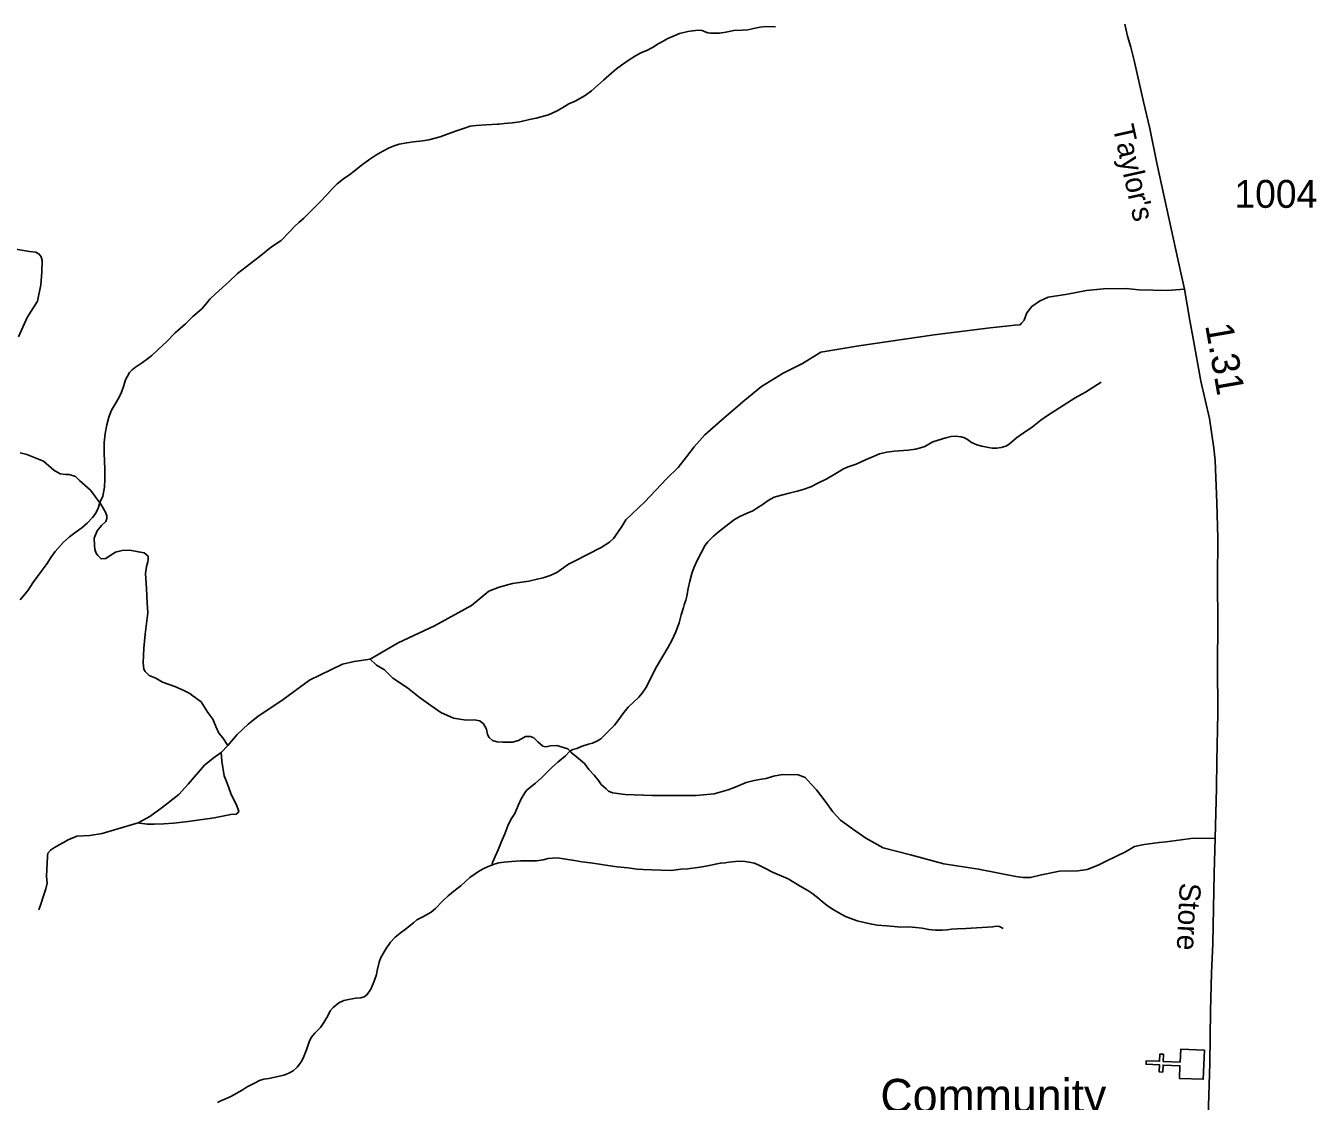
# Model space of a CAD drawing. Extents: x 2220236 to 2384410, y 720751 to 894131.
# Drawn here: x 2289365 to 2295161, y 869431 to 874259 of the extents above; entities that cross this region are included whole.
import ezdxf

# ---------------------------------------------------------------- set-up
doc = ezdxf.new("R2010")
doc.units = 0
doc.layers.add('Default', color=7, linetype='Continuous')

msp = doc.modelspace()

# ---------------------------------------------------------------- linework, layer by layer
at = {"layer": 'Default'}
msp.add_line((2290272.2, 871028.7), (2290242.6, 870997.1), dxfattribs=at)
for points in [[(2292733, 874254.6), (2292693.1, 874256.5), (2292662.8, 874253.8), (2292634.8, 874247.8), (2292609.1, 874241.8), (2292583.5, 874239.1), (2292546.1, 874238.2), (2292509.5, 874230.8), (2292481.5, 874226.4), (2292461.5, 874225.9), (2292441.5, 874226.3), (2292428.4, 874228.2), (2292417.4, 874231.7), (2292403.4, 874237.9), (2292385.4, 874239.9), (2292361.4, 874237.1), (2292339.3, 874233.3), (2292301.5, 874225.2), (2292277.6, 874214.9), (2292249.8, 874202.4), (2292227.9, 874190.7), (2292206, 874178), (2292180.1, 874162.2), (2292154.2, 874148), (2292128.4, 874137.7), (2292104.5, 874125), (2292075, 874107), (2292041, 874083.1), (2292019, 874066.1), (2291997.3, 874047.9), (2291959.6, 874015.9), (2291933.8, 873991.8), (2291906.1, 873967.8), (2291878.1, 873947.1), (2291832.6, 873920.8), (2291804.5, 873908.3), (2291772.6, 873890.2), (2291749.1, 873876), (2291713, 873859.3), (2291657.2, 873845.1), (2291627.3, 873839.1), (2291583.8, 873828.6), (2291549.6, 873824.3), (2291513.7, 873820.2), (2291491.7, 873818), (2291483.5, 873817.5), (2291431.9, 873815.3), (2291387.6, 873811.3), (2291361.9, 873808.6), (2291335.8, 873799.9), (2291300.2, 873787.6), (2291262.2, 873773.6), (2291226.5, 873761.2), (2291176.3, 873746.8), (2291148.4, 873742.5), (2291106.6, 873738.4), (2291076.7, 873734.2), (2291042.8, 873727.3), (2291020.6, 873721.2), (2290996.8, 873711.2), (2290969, 873697), (2290937.1, 873678.7), (2290911.1, 873660.5), (2290871.5, 873632.5), (2290839.8, 873606.2), (2290820.2, 873591.9), (2290792.2, 873571.8), (2290764.5, 873549.4), (2290742.5, 873529.6), (2290716.9, 873500.6), (2290685.1, 873466.8), (2290659.6, 873440.1), (2290637.5, 873420.2), (2290613.7, 873396.1), (2290592, 873375.9), (2290574.3, 873359.9), (2290550.5, 873335.1), (2290512.6, 873294.9), (2290469, 873266.9), (2290413.6, 873222.2), (2290316.3, 873147.1), (2290278.5, 873111.2), (2290217, 873056.7), (2290191.3, 873032.6), (2290173.4, 873010), (2290155.9, 872988.1), (2290116.1, 872953.8), (2290082.7, 872920.8), (2290036.9, 872880.7), (2289997.3, 872840.5), (2289959.6, 872806.2), (2289931.8, 872779.6), (2289912.1, 872763.6), (2289890.1, 872747.6), (2289858.2, 872727), (2289842.5, 872715.2), (2289830.5, 872703)], [(2294302.1, 874266.2), (2294314.2, 874213.3), (2294328, 874163.9), (2294343.5, 874104.3), (2294385, 873918.7), (2294414.1, 873798.3), (2294446.1, 873642.2), (2294542.8, 873197.8), (2294569.2, 873076.8), (2294594.3, 872936.4), (2294609.2, 872855.4), (2294642.5, 872664.6), (2294682, 872496.8), (2294701.7, 872362.5), (2294707.6, 872307.2), (2294715.5, 872117.6), (2294719.5, 871959.6), (2294717.5, 871774), (2294719.5, 871570.6), (2294717.5, 871394.8), (2294719.5, 871171.7), (2294714.8, 870959), (2294714, 870837), (2294707.8, 870612.1), (2294703.7, 870455.1), (2294696.8, 870138.8), (2294690.9, 870006.5), (2294686.9, 869836.7), (2294683, 869601.7), (2294675.1, 869313.4)], [(2289277.5, 873264.3), (2289382.1, 873246.5), (2289409.7, 873242.5), (2289425.5, 873234.6), (2289434.4, 873222.8), (2289439.3, 873205), (2289437.3, 873153.7), (2289433.4, 873096.4), (2289417.6, 873023.3), (2289372.2, 872950.3), (2289332.7, 872863.4)], [(2290912.6, 871415.8), (2291037.9, 871488.9), (2291201.7, 871565.9), (2291367.5, 871656.7), (2291444.5, 871721.9), (2291491.8, 871739.7), (2291551, 871755.5), (2291624.1, 871765.4), (2291661.6, 871775.2), (2291689.2, 871781.2), (2291720.8, 871791), (2291750.4, 871804.9), (2291803.6, 871842.4), (2291829.3, 871856.2), (2291949.7, 871917.4), (2291987.2, 871941.1), (2292005, 871956.9), (2292022.7, 871982.6), (2292042.5, 872012.2), (2292060.2, 872041.8), (2292145.1, 872122.8), (2292243.8, 872225.5), (2292295.1, 872276.8), (2292332.6, 872324.2), (2292368.1, 872369.7), (2292415.5, 872423), (2292502.3, 872500), (2292595.1, 872579), (2292670, 872640.2), (2292766.8, 872699.5), (2292853.6, 872742.9), (2292936.5, 872794.2), (2293107.2, 872821.9), (2293444.7, 872871.3), (2293697.3, 872902.9), (2293780.2, 872912.7), (2293807.8, 872914.7), (2293831.5, 872916.7), (2293837.4, 872924.6), (2293849.3, 872938.4), (2293861.1, 872970), (2293884.8, 872999.6), (2293918.3, 873023.3), (2293957.8, 873041.1), (2294044.6, 873054.9), (2294129.5, 873070.7), (2294206.5, 873078.6), (2294307.1, 873080.6), (2294365.3, 873074.7), (2294491.7, 873070.7), (2294569.2, 873076.8)], [(2289830.5, 872703), (2289812.8, 872670.5), (2289805, 872644.5), (2289795.2, 872614.5), (2289783.5, 872588.5), (2289767.6, 872564.2), (2289750.2, 872534.1), (2289738.4, 872502.5), (2289728.8, 872468.3), (2289721.2, 872429.7), (2289717.7, 872388.1), (2289717.7, 872343.9), (2289718.2, 872303.5), (2289720.5, 872272.3), (2289721.1, 872224.1), (2289719.4, 872188), (2289711.3, 872147.8), (2289700, 872121.8), (2289690.2, 872093.5), (2289680.2, 872071.4), (2289664.7, 872051.4), (2289640.9, 872025.7), (2289617.2, 872004.8), (2289591.2, 871987.3), (2289561.3, 871965), (2289533.5, 871940), (2289497.9, 871899.7), (2289478.3, 871871.6), (2289460.7, 871845.7), (2289438.8, 871815.7), (2289397.2, 871759.1), (2289375.5, 871725.2), (2289339.9, 871682.6)], [(2294194.8, 872659.7), (2294125.3, 872614.5), (2294078.2, 872589.3), (2294007.7, 872543.8), (2293950.2, 872507.3), (2293924.6, 872489.2), (2293886.6, 872458.8), (2293845, 872430.1), (2293815.4, 872410.1), (2293781.7, 872381.3), (2293767.7, 872371.7), (2293745.6, 872365.6), (2293727.5, 872363.7), (2293706.5, 872363.2), (2293689.5, 872366.1), (2293659.8, 872372.3), (2293637.6, 872378.7), (2293623.6, 872383.9), (2293613.5, 872388.1), (2293595.1, 872401.6), (2293581.2, 872410), (2293567.2, 872413.6), (2293541.3, 872417.4), (2293521.3, 872415.6), (2293497.2, 872409.5), (2293463.5, 872398.7), (2293439.8, 872391), (2293421.5, 872380.6), (2293403.9, 872370.4), (2293383.8, 872364.3), (2293362, 872358.2), (2293328.1, 872354), (2293266, 872349.4), (2293232.2, 872345.2), (2293200.2, 872337), (2293176.4, 872326.6), (2293136.7, 872310.4), (2293094.6, 872291.6), (2293058.6, 872279.2), (2293038.1, 872270.5), (2293011.2, 872254.6), (2292963.4, 872226.1), (2292923.6, 872206.6), (2292891.8, 872189.9), (2292857.7, 872177.5), (2292829.7, 872169.9), (2292794.1, 872160.8), (2292760.1, 872152.6), (2292727.4, 872142.5), (2292700.3, 872128.3), (2292676.6, 872111.7), (2292648.7, 872093.3), (2292630.7, 872081.5), (2292604.9, 872071.2), (2292572.8, 872057.1), (2292549.2, 872042.9), (2292523.2, 872023.1), (2292495.6, 872002.3), (2292475.3, 871986.3), (2292453.9, 871967.8), (2292428.1, 871942.1), (2292416.3, 871927.5), (2292398.5, 871893.5), (2292380.8, 871859.4), (2292365.3, 871825.3), (2292356.6, 871800.9), (2292347.7, 871766.6), (2292340.1, 871733.3), (2292334.1, 871699), (2292330.5, 871681), (2292322.8, 871660.5), (2292319, 871648.5), (2292309.1, 871614.9), (2292299.5, 871578.4), (2292285.2, 871538.3), (2292266.4, 871500.3), (2292250.7, 871470.2), (2292226.9, 871429.7), (2292193.2, 871373.9), (2292171.9, 871327.5), (2292150.1, 871286.9), (2292134.5, 871262.7), (2292118.7, 871244.9), (2292094.6, 871222.5), (2292071.2, 871201), (2292047.3, 871170.3), (2292029.7, 871144.5), (2292009.8, 871120.3), (2291990.1, 871100), (2291970.3, 871080.1), (2291948.2, 871057.6), (2291933.2, 871048.7), (2291910.4, 871039.4), (2291892.6, 871034.8), (2291864.9, 871024.9), (2291840.7, 871014.6), (2291822.9, 871010)], [(2289340.6, 872342), (2289370.2, 872334.1), (2289445.2, 872304.5), (2289490.6, 872265), (2289520.2, 872247.2), (2289545.9, 872245.2), (2289559.7, 872245.2), (2289589.3, 872235.4), (2289607.1, 872217.6), (2289656.4, 872174.1), (2289701.8, 872111), (2289723.5, 872075.4), (2289729.4, 872059.6), (2289729.4, 872047.8), (2289725.5, 872033.9), (2289705.7, 872016.2), (2289686, 871992.5), (2289672.2, 871958.9), (2289674.2, 871927.3), (2289676.1, 871907.5), (2289682.1, 871891.7), (2289689, 871881.9), (2289697.8, 871872), (2289703.8, 871866.1), (2289725.5, 871868), (2289739.3, 871877.9), (2289768.9, 871895.7), (2289798.5, 871903.6), (2289832, 871905.6), (2289871.5, 871897.7), (2289897.2, 871893.7), (2289914.9, 871877.9), (2289914.9, 871862.1), (2289913, 871852.2), (2289907, 871832.5), (2289903.1, 871800.9), (2289907, 871733.8), (2289911, 871668.6), (2289913, 871623.2), (2289901.1, 871528.4), (2289895.2, 871465.2), (2289893.2, 871400), (2289895.2, 871370.4), (2289901.1, 871360.5), (2289918.9, 871342.7), (2289949.5, 871330.9), (2289980.1, 871313.1), (2290035.3, 871293.4), (2290074.8, 871275.6), (2290102.4, 871261.8), (2290116.2, 871251.9), (2290153.7, 871224.3), (2290182.4, 871176.9), (2290206, 871147.2), (2290218.9, 871113.7), (2290232.7, 871084), (2290250.4, 871062.3), (2290272.2, 871028.7)], [(2290272.2, 871028.7), (2290314.6, 871078.1), (2290363.9, 871123.5), (2290407.3, 871159.1), (2290521.8, 871234.1), (2290640.2, 871321), (2290788.2, 871394.1), (2290839.6, 871405.9), (2290912.6, 871415.8)], [(2290912.6, 871415.8), (2290941.2, 871388.2), (2290976.7, 871368.4), (2291014.2, 871330.9), (2291079.3, 871287.4), (2291132.6, 871246), (2291183.9, 871208.5), (2291229.3, 871176.9), (2291286.6, 871151.2), (2291343.8, 871141.3), (2291379.3, 871143.3), (2291404, 871139.3), (2291420.8, 871125.5), (2291434.6, 871101.8), (2291438.5, 871078.1), (2291446.4, 871064.3), (2291462.2, 871050.5), (2291482, 871044.5), (2291507.6, 871042.6), (2291551, 871042.6), (2291578.7, 871050.5), (2291610.2, 871068.2), (2291632.9, 871068.2), (2291647.7, 871062.3), (2291665.5, 871044.5), (2291687.2, 871024.8), (2291701, 871022.8), (2291722.7, 871026.8), (2291750.4, 871028.7), (2291799.7, 871012.9), (2291815.5, 870997.1), (2291839.2, 870977.4), (2291874.7, 870947.8), (2291894.4, 870920.1), (2291918.1, 870894.5), (2291937.8, 870870.8), (2291949.7, 870853), (2291971.4, 870833.2), (2291983.2, 870823.4), (2292001, 870815.5), (2292058.2, 870807.6), (2292180.6, 870803.6), (2292376, 870803.6), (2292456.9, 870811.5), (2292520.1, 870829.3), (2292551.6, 870841.1), (2292601, 870862.9), (2292637.5, 870870.8), (2292670, 870876.7), (2292690.8, 870880.6), (2292723.3, 870890.5), (2292764.8, 870898.4), (2292833.9, 870896.4), (2292865.4, 870884.6), (2292893.1, 870855), (2292916.7, 870829.3), (2292956.2, 870777.9), (2292989.8, 870730.5), (2293025.3, 870693), (2293078.6, 870653.5), (2293137.8, 870612.1), (2293216.7, 870568.6), (2293339.1, 870537), (2293489.1, 870497.5), (2293645, 870473.8), (2293812.7, 870440.2), (2293845.3, 870436.3), (2293877.9, 870436.3), (2293927.2, 870448.1), (2294008.1, 870463.9), (2294091, 870465.9), (2294132.5, 870471.8), (2294181.8, 870491.6), (2294217.3, 870509.4), (2294304.2, 870550.8), (2294345.6, 870574.5), (2294389, 870584.4), (2294456.1, 870592.3), (2294487.7, 870596.3), (2294554.8, 870604.2), (2294598.2, 870610.1), (2294651.5, 870612.1), (2294680.7, 870611.3), (2294707.8, 870612.1)], [(2291822.9, 871010), (2291809.3, 871002.1), (2291789.2, 870982.2), (2291755.8, 870954), (2291729.4, 870931.6), (2291707.6, 870909.1), (2291680.2, 870881.1), (2291654.1, 870858.7), (2291626.4, 870836.3), (2291614.1, 870825.8), (2291607, 870816.1), (2291591, 870788.5), (2291577.2, 870758.6), (2291561.7, 870723.5), (2291543.8, 870696), (2291530.1, 870667.8), (2291516.5, 870632), (2291502.7, 870597.8), (2291487.2, 870559.5), (2291473.4, 870529.6), (2291461.4, 870503.6), (2291457.9, 870491.2)], [(2290242.6, 870997.1), (2290246.5, 870957.7), (2290256.4, 870892.5), (2290270.2, 870858.9), (2290286, 870813.5), (2290299.8, 870783.9), (2290311.6, 870762.1), (2290321.5, 870732.5), (2290317.5, 870726.6), (2290309.7, 870720.7), (2290286, 870718.7), (2290211, 870702.9), (2290094.5, 870687.1), (2290029.4, 870679.2), (2289986, 870677.2), (2289942.6, 870675.3), (2289911, 870675.3), (2289877.4, 870679.2), (2289869.5, 870681.2)], [(2289869.5, 870681.2), (2289922.8, 870708.8), (2289978.1, 870750.3), (2290053.1, 870807.6), (2290094.5, 870855), (2290167.6, 870939.9), (2290207, 870971.5), (2290242.6, 870997.1)], [(2289869.5, 870681.2), (2289778.8, 870653.5), (2289707.7, 870633.8), (2289652.5, 870623.9), (2289595.2, 870621.9), (2289555.7, 870604.2), (2289494.6, 870570.6), (2289476.8, 870558.7), (2289465, 870544.9), (2289463, 870531.1), (2289461, 870499.5), (2289459, 870442.2), (2289461, 870410.6), (2289455.1, 870385), (2289445.2, 870353.4), (2289433.4, 870315.8), (2289423.5, 870290.2)], [(2291457.9, 870491.2), (2291442, 870485), (2291420.1, 870474.9), (2291398.2, 870462.3), (2291360.3, 870435.8), (2291340.6, 870418.2), (2291318.8, 870398.3), (2291294.8, 870379.8), (2291263.1, 870353.5), (2291237.4, 870329.5), (2291205.5, 870296.4), (2291185.8, 870280.4), (2291152, 870260.7), (2291122.1, 870245.6), (2291106.4, 870232.2), (2291086.4, 870216.2), (2291068.7, 870201.8), (2291058.8, 870195.4), (2291048.8, 870187.5), (2291037.7, 870177.8), (2291024.7, 870167.3), (2291002.9, 870144.8), (2290983.3, 870116.7), (2290959.9, 870076.8), (2290953.2, 870055), (2290944.2, 870018.1), (2290940.6, 870000.1), (2290930.8, 869970.1), (2290914.9, 869934.4), (2290899.3, 869910.1), (2290885.3, 869899.6), (2290869.5, 869896), (2290847.5, 869893.8), (2290815.5, 869887.3), (2290793.8, 869883.5), (2290771.6, 869873.4), (2290745.9, 869852.6), (2290732.2, 869836.5), (2290722.2, 869814.4), (2290704.5, 869784.6), (2290689, 869762), (2290674.9, 869748.2), (2290663.2, 869736.3), (2290647, 869717.6), (2290637.4, 869697.5), (2290625.9, 869661.6), (2290614.1, 869631.4), (2290604.4, 869609.6), (2290584.2, 869583.8), (2290566.5, 869567.7), (2290546.9, 869557.3), (2290524.8, 869548.9), (2290491.2, 869541.4), (2290457.2, 869533.9), (2290435.2, 869530.1), (2290415, 869524), (2290395.2, 869513.9), (2290359.4, 869495.6), (2290337.7, 869481.3), (2290285.7, 869452.9), (2290259.8, 869440.3), (2290241.9, 869432.5), (2290226.1, 869426.2)], [(2293755.4, 870207.2), (2293739.5, 870215.7), (2293723.2, 870217.1), (2293709, 870214.7), (2293685, 870212.9), (2293635.4, 870209.7), (2293587.2, 870207.4), (2293549.4, 870204.9), (2293523.1, 870203.2), (2293503.4, 870201), (2293481.4, 870199.1), (2293451.5, 870199.8), (2293421.4, 870202), (2293391.4, 870208.2), (2293363.2, 870211.4), (2293329.5, 870213.8), (2293295.4, 870212.9), (2293265.6, 870215.1), (2293231.2, 870218.1), (2293191.3, 870222.2), (2293165.4, 870226.1), (2293131.5, 870233.3), (2293099.2, 870241.5), (2293071.2, 870251), (2293047.1, 870260.7), (2293016.9, 870276.7), (2292991, 870292), (2292966.7, 870308.2), (2292942.6, 870328.4), (2292921.6, 870345.3), (2292896.4, 870365.5), (2292878, 870377.3), (2292843.9, 870396.7), (2292789.5, 870429), (2292719.3, 870460), (2292687.2, 870475.4), (2292661.2, 870490.1), (2292639.1, 870499.4), (2292613, 870504.9), (2292597, 870506.8), (2292575, 870508.9), (2292553, 870507.1), (2292523.1, 870504.4), (2292507, 870502.2), (2292485, 870500.3), (2292463.2, 870495.8), (2292449.4, 870491.9), (2292427.3, 870487.4), (2292403.3, 870483), (2292382.9, 870481.1), (2292339.5, 870474.5), (2292307.6, 870472.8), (2292265.5, 870467.8), (2292219.6, 870468.1), (2292177.3, 870469.7), (2292137.7, 870471.5), (2292111.5, 870472.7), (2292069.6, 870478.5), (2292021.5, 870483.7), (2291979.3, 870489.5), (2291941.7, 870495.2), (2291901.5, 870501), (2291863.2, 870506.7), (2291829.3, 870512.3), (2291799.5, 870516.2), (2291753.4, 870523.7), (2291731.4, 870523.2), (2291711.4, 870521.3), (2291689.6, 870515.2), (2291659.7, 870510.9), (2291619.6, 870510.8), (2291587.5, 870509.8), (2291547.4, 870507.4), (2291514.6, 870504.8), (2291489.6, 870501.4), (2291469.7, 870495.2), (2291457.9, 870491.2)]]:
    msp.add_lwpolyline(points, dxfattribs=at)
msp.add_lwpolyline([(2294547.3, 869533.9), (2294549.5, 869590.8), (2294473.4, 869593.9), (2294472.1, 869562), (2294456.2, 869562.6), (2294457.5, 869594.6), (2294397.4, 869597), (2294398, 869613), (2294458.1, 869610.6), (2294459.4, 869642.6), (2294475.4, 869641.9), (2294474.1, 869609.9), (2294550.2, 869606.8), (2294552.6, 869664.4), (2294659, 869660.1), (2294653.7, 869529.6)], close=True, dxfattribs=at)

# ---------------------------------------------------------------- texts
for s, height, rotation, p in [("Taylor's", 95, 282.51693, (2294247.1, 873805)), ('1.31', 125, 279.90569, (2294662.3, 872914.9)), ('Store', 95, 267.37341, (2294548.9, 870413.4))]:
    msp.add_text(s, height=height, rotation=rotation, dxfattribs=at).set_placement(p)
for s, height, p in [('1004', 125, (2294794.3, 873442.2)), ('Community', 150, (2293204.1, 869381.5))]:
    msp.add_text(s, height=height, dxfattribs=at).set_placement(p)

doc.saveas('drawing.dxf')
